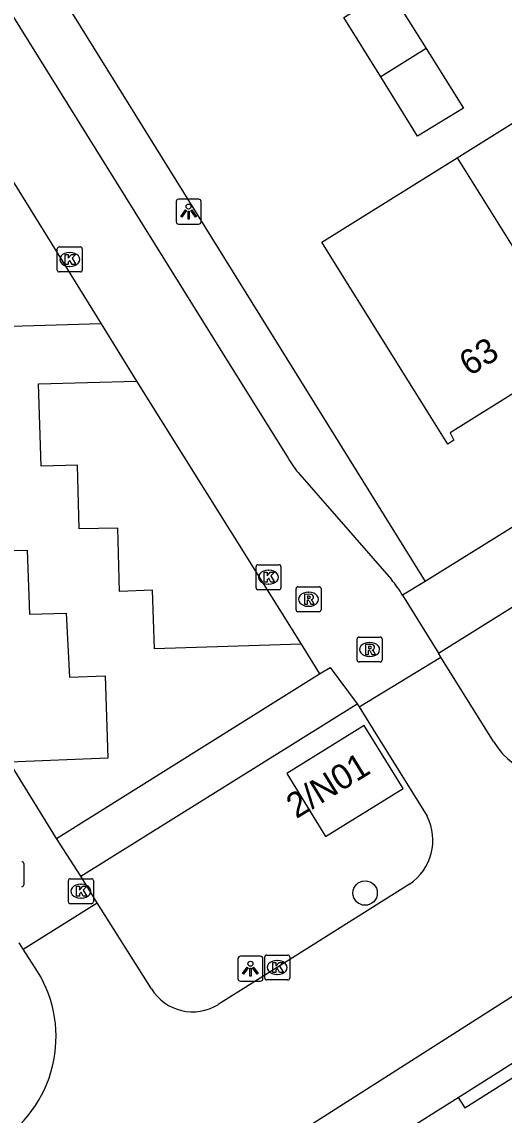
# Model space of a CAD drawing. Extents: x 159280 to 160375, y 384531 to 385872.
# Drawn here: x 159586.94 to 159606.27, y 385320.28 to 385364.06 of the extents above; entities that cross this region are included whole.
import ezdxf

# ---------------------------------------------------------------- set-up
doc = ezdxf.new("R2010")
doc.units = 0
for name, color, linetype in [('IMGEO_Boom', 7, 'Continuous'), ('IMGEO_Kolk', 7, 'Continuous'), ('IMGEO_Lichtpunt', 7, 'Continuous'), ('IMGEO_Pand', 7, 'Continuous'), ('IMGEO_Pand_nummerreeks', 7, 'Continuous'), ('IMGEO_Parkeervlak_open', 7, 'Continuous'), ('IMGEO_Rijbaan_lokaal_open', 7, 'Continuous'), ('IMGEO_Rioolput', 7, 'Continuous'), ('IMGEO_Voetpad_open', 7, 'Continuous')]:
    doc.layers.add(name, color=color, linetype=linetype)

msp = doc.modelspace()

# ---------------------------------------------------------------- linework, layer by layer
at = {"layer": 'IMGEO_Boom'}
msp.add_circle((159600.695, 385329.173), 0.489, dxfattribs=at)
at = {"layer": 'IMGEO_Kolk'}
for p, q in [((159588.356, 385354.12), (159588.356, 385354.972)), ((159588.431, 385355.046), (159589.283, 385355.046)), ((159589.357, 385354.972), (159589.357, 385354.12)), ((159588.844, 385354.826), (159588.869, 385354.826)), ((159588.867, 385354.266), (159588.842, 385354.266)), ((159589.283, 385354.046), (159588.431, 385354.046)), ((159596.397, 385342.321), (159597.249, 385342.321)), ((159596.322, 385341.395), (159596.322, 385342.247)), ((159596.81, 385342.101), (159596.835, 385342.101)), ((159597.323, 385342.247), (159597.323, 385341.395)), ((159596.833, 385341.541), (159596.808, 385341.541)), ((159597.249, 385341.321), (159596.397, 385341.321)), ((159588.803, 385328.82), (159588.803, 385329.672)), ((159588.878, 385329.746), (159589.73, 385329.746)), ((159589.804, 385329.672), (159589.804, 385328.82)), ((159589.291, 385329.526), (159589.316, 385329.526)), ((159589.73, 385328.746), (159588.878, 385328.746)), ((159589.314, 385328.966), (159589.289, 385328.966)), ((159596.673, 385325.766), (159596.673, 385326.618)), ((159596.748, 385326.692), (159597.6, 385326.692)), ((159597.674, 385326.618), (159597.674, 385325.766)), ((159597.161, 385326.472), (159597.186, 385326.472)), ((159597.6, 385325.692), (159596.748, 385325.692)), ((159597.184, 385325.912), (159597.159, 385325.912))]:
    msp.add_line(p, q, dxfattribs=at)
for points in [[(159588.356, 385354.12), (159588.356, 385354.972)], [(159588.431, 385355.046), (159589.283, 385355.046)], [(159589.357, 385354.972), (159589.357, 385354.12)], [(159588.677, 385354.746), (159588.8, 385354.746), (159588.8, 385354.595), (159588.93, 385354.746), (159589.094, 385354.746), (159588.948, 385354.595), (159589.101, 385354.346), (159588.949, 385354.346), (159588.864, 385354.51), (159588.8, 385354.443), (159588.8, 385354.346), (159588.677, 385354.346), (159588.677, 385354.746)], [(159589.283, 385354.046), (159588.431, 385354.046)], [(159596.397, 385342.321), (159597.249, 385342.321)], [(159596.322, 385341.395), (159596.322, 385342.247)], [(159596.643, 385342.021), (159596.766, 385342.021), (159596.766, 385341.87), (159596.896, 385342.021), (159597.06, 385342.021), (159596.914, 385341.87), (159597.067, 385341.621), (159596.915, 385341.621), (159596.83, 385341.785), (159596.766, 385341.718), (159596.766, 385341.621), (159596.643, 385341.621), (159596.643, 385342.021)], [(159597.323, 385342.247), (159597.323, 385341.395)], [(159597.249, 385341.321), (159596.397, 385341.321)], [(159588.803, 385328.82), (159588.803, 385329.672)], [(159588.878, 385329.746), (159589.73, 385329.746)], [(159589.804, 385329.672), (159589.804, 385328.82)], [(159589.124, 385329.446), (159589.247, 385329.446), (159589.247, 385329.295), (159589.377, 385329.446), (159589.541, 385329.446), (159589.395, 385329.295), (159589.548, 385329.046), (159589.396, 385329.046), (159589.311, 385329.21), (159589.247, 385329.143), (159589.247, 385329.046), (159589.124, 385329.046), (159589.124, 385329.446)], [(159589.73, 385328.746), (159588.878, 385328.746)], [(159596.673, 385325.766), (159596.673, 385326.618)], [(159596.748, 385326.692), (159597.6, 385326.692)], [(159597.674, 385326.618), (159597.674, 385325.766)], [(159596.994, 385326.392), (159597.117, 385326.392), (159597.117, 385326.241), (159597.247, 385326.392), (159597.411, 385326.392), (159597.265, 385326.241), (159597.418, 385325.992), (159597.266, 385325.992), (159597.181, 385326.156), (159597.117, 385326.089), (159597.117, 385325.992), (159596.994, 385325.992), (159596.994, 385326.392)], [(159597.6, 385325.692), (159596.748, 385325.692)]]:
    msp.add_lwpolyline(points, dxfattribs=at)
for centre, start, end in [((159588.433, 385354.97), 91.552, 178.448), ((159588.433, 385354.97), 91.552, 178.448), ((159589.281, 385354.97), 1.552, 88.448), ((159589.281, 385354.97), 1.552, 88.448), ((159588.433, 385354.122), 181.552, 268.448), ((159588.433, 385354.122), 181.552, 268.448), ((159589.281, 385354.122), 271.552, 358.448), ((159589.281, 385354.122), 271.552, 358.448), ((159596.399, 385342.245), 91.552, 178.448), ((159596.399, 385342.245), 91.552, 178.448), ((159597.247, 385342.245), 1.552, 88.448), ((159597.247, 385342.245), 1.552, 88.448), ((159596.399, 385341.397), 181.552, 268.448), ((159596.399, 385341.397), 181.552, 268.448), ((159597.247, 385341.397), 271.552, 358.448), ((159597.247, 385341.397), 271.552, 358.448), ((159588.88, 385329.67), 91.552, 178.448), ((159588.88, 385329.67), 91.552, 178.448), ((159589.728, 385329.67), 1.552, 88.448), ((159589.728, 385329.67), 1.552, 88.448), ((159588.88, 385328.822), 181.552, 268.448), ((159588.88, 385328.822), 181.552, 268.448), ((159589.728, 385328.822), 271.552, 358.448), ((159589.728, 385328.822), 271.552, 358.448), ((159596.75, 385326.616), 91.552, 178.448), ((159596.75, 385326.616), 91.552, 178.448), ((159597.598, 385326.616), 1.552, 88.448), ((159597.598, 385326.616), 1.552, 88.448), ((159596.75, 385325.768), 181.552, 268.448), ((159596.75, 385325.768), 181.552, 268.448), ((159597.598, 385325.768), 271.552, 358.448), ((159597.598, 385325.768), 271.552, 358.448)]:
    msp.add_arc(centre, 0.0765, start, end, dxfattribs=at)
for centre, major_axis, ratio, start_param, end_param in [((159588.843, 385354.546), (-0.387, 0.002), 0.722429, 4.712389, 7.853982), ((159588.868, 385354.546), (-0.39, 0.002), 0.717154, 1.570796, 4.712389), ((159596.809, 385341.821), (-0.387, 0.002), 0.722429, 4.712389, 7.853982), ((159596.834, 385341.821), (-0.39, 0.002), 0.717154, 1.570796, 4.712389), ((159589.29, 385329.246), (-0.387, 0.002), 0.722429, 4.712389, 7.853982), ((159589.315, 385329.246), (-0.39, 0.002), 0.717154, 1.570796, 4.712389), ((159597.16, 385326.192), (-0.387, 0.002), 0.722429, 4.712389, 7.853982), ((159597.185, 385326.192), (-0.39, 0.002), 0.717154, 1.570796, 4.712389)]:
    msp.add_ellipse(centre, major_axis=major_axis, ratio=ratio, start_param=start_param, end_param=end_param, dxfattribs=at)
at = {"layer": 'IMGEO_Lichtpunt'}
for p, q in [((159593.122, 385356.865), (159593.122, 385356.058)), ((159593.122, 385356.865), (159593.122, 385356.058)), ((159594.024, 385356.96), (159593.216, 385356.96)), ((159594.024, 385356.96), (159593.216, 385356.96)), ((159594.118, 385356.058), (159594.118, 385356.865)), ((159594.118, 385356.058), (159594.118, 385356.865)), ((159593.216, 385355.964), (159594.024, 385355.964)), ((159593.216, 385355.964), (159594.024, 385355.964)), ((159595.6, 385326.546), (159595.6, 385325.739)), ((159595.6, 385326.546), (159595.6, 385325.739)), ((159596.502, 385326.641), (159595.694, 385326.641)), ((159596.502, 385326.641), (159595.694, 385326.641)), ((159596.596, 385325.739), (159596.596, 385326.546)), ((159596.596, 385325.739), (159596.596, 385326.546)), ((159595.694, 385325.645), (159596.502, 385325.645)), ((159595.694, 385325.645), (159596.502, 385325.645))]:
    msp.add_line(p, q, dxfattribs=at)
for points in [[(159593.496, 385356.529), (159593.535, 385356.501), (159593.347, 385356.239), (159593.309, 385356.266), (159593.496, 385356.529)], [(159593.598, 385356.481), (159593.645, 385356.481), (159593.645, 385356.159), (159593.598, 385356.159), (159593.598, 385356.481)], [(159593.708, 385356.501), (159593.746, 385356.528), (159593.933, 385356.266), (159593.894, 385356.238), (159593.708, 385356.501)], [(159595.974, 385326.21), (159596.013, 385326.182), (159595.825, 385325.92), (159595.787, 385325.947), (159595.974, 385326.21)], [(159596.076, 385326.162), (159596.123, 385326.162), (159596.123, 385325.84), (159596.076, 385325.84), (159596.076, 385326.162)], [(159596.186, 385326.182), (159596.224, 385326.209), (159596.411, 385325.947), (159596.372, 385325.919), (159596.186, 385326.182)]]:
    msp.add_lwpolyline(points, dxfattribs=at)
for centre in [(159593.621, 385356.663), (159596.099, 385326.344)]:
    msp.add_circle(centre, 0.0994, dxfattribs=at)
for centre, start, end in [((159593.216, 385356.865), 90, 180), ((159593.216, 385356.865), 90, 180), ((159594.024, 385356.865), 0, 90), ((159594.024, 385356.865), 0, 90), ((159593.216, 385356.058), 180, 270), ((159593.216, 385356.058), 180, 270), ((159594.024, 385356.058), 270, 0), ((159594.024, 385356.058), 270, 360), ((159595.694, 385326.546), 90, 180), ((159595.694, 385326.546), 90, 180), ((159596.502, 385326.546), 0, 90), ((159596.502, 385326.546), 0, 90), ((159595.694, 385325.739), 180, 270), ((159595.694, 385325.739), 180, 270), ((159596.502, 385325.739), 270, 0), ((159596.502, 385325.739), 270, 360)]:
    msp.add_arc(centre, 0.0946, start, end, dxfattribs=at)
at = {"layer": 'IMGEO_Pand'}
for points in [[(159601.325, 385361.86), (159599.848, 385364.235), (159601.658, 385365.362), (159603.144, 385362.991)], [(159603.144, 385362.991), (159604.641, 385360.603), (159602.801, 385359.485), (159601.325, 385361.86)], [(159603.144, 385362.991), (159601.325, 385361.86)], [(159604.39, 385358.62), (159609.728, 385361.952)], [(159609.263, 385350.813), (159604.11, 385347.605), (159604.246, 385347.31), (159604.01, 385347.149), (159603.277, 385348.324), (159599.755, 385353.97), (159598.966, 385355.235), (159604.39, 385358.62)], [(159604.39, 385358.62), (159609.263, 385350.813)], [(159602.216, 385333.361), (159600.662, 385335.88), (159597.553, 385333.962), (159599.107, 385331.443), (159602.216, 385333.361)]]:
    msp.add_lwpolyline(points, dxfattribs=at)
at = {"layer": 'IMGEO_Parkeervlak_open'}
for points in [[(159590.116, 385351.973), (159584.254, 385351.788), (159584.18, 385354.15), (159582.82, 385354.111), (159582.721, 385356.663), (159581.275, 385356.616), (159581.163, 385359.174), (159579.702, 385359.15), (159579.619, 385362.414), (159583.549, 385362.552)], [(159598.131, 385339.143), (159592.247, 385338.952), (159592.174, 385341.298), (159590.849, 385341.253), (159590.79, 385343.791), (159589.23, 385343.758), (159589.165, 385346.303), (159587.706, 385346.263), (159587.601, 385349.567), (159591.531, 385349.672)], [(159579.858, 385344.998), (159585.722, 385345.201), (159585.799, 385342.872), (159587.154, 385342.898), (159587.243, 385340.341), (159588.719, 385340.384), (159588.853, 385337.815), (159590.27, 385337.874), (159590.384, 385334.581), (159586.447, 385334.412)]]:
    msp.add_lwpolyline(points, dxfattribs=at)
at = {"layer": 'IMGEO_Rijbaan_lokaal_open'}
for points in [[(159574.018, 385384.446), (159594.972, 385350.822), (159597.608, 385346.585)], [(159583.549, 385362.552), (159590.116, 385351.973)], [(159590.116, 385351.973), (159591.531, 385349.672)], [(159591.531, 385349.672), (159598.131, 385339.143)], [(159598.074, 385345.933), (159601.75, 385341.73)], [(159602.195, 385341.102), (159603.631, 385338.78)], [(159598.131, 385339.143), (159598.867, 385337.949)], [(159603.728, 385338.622), (159603.631, 385338.78)], [(159600.453, 385336.627), (159603.728, 385338.622)], [(159605.845, 385335.24), (159603.728, 385338.622)], [(159598.867, 385337.949), (159599.289, 385338.209), (159600.372, 385336.757)], [(159600.372, 385336.757), (159600.453, 385336.627)], [(159600.453, 385336.627), (159601.016, 385335.722), (159603.181, 385332.247)], [(159588.331, 385331.359), (159586.447, 385334.412)], [(159589.295, 385329.853), (159588.331, 385331.359)], [(159614.419, 385330.007), (159588.255, 385313.356)], [(159589.962, 385328.78), (159589.295, 385329.853)], [(159602.48, 385329.533), (159597.174, 385326.192), (159594.812, 385324.707)], [(159586.995, 385326.924), (159589.962, 385328.78)], [(159592.131, 385325.342), (159589.962, 385328.78)], [(159586.995, 385326.924), (159586.834, 385327.175)], [(159587.57, 385326.03), (159586.995, 385326.924)]]:
    msp.add_lwpolyline(points, dxfattribs=at)
for centre, radius, start, end in [((159601.385, 385348.792), 4.375, 210.2988, 220.8098), ((159598.078, 385338.656), 4.789, 30.7119, 39.9308), ((159608.412, 385336.771), 2.989, 210.8156, 300.7699), ((159601.289, 385331.288), 2.121, 304.1674, 26.8678), ((159583.321, 385323.417), 4.988, 301.0523, 31.5889), ((159593.79, 385326.369), 1.951, 211.7561, 301.5938)]:
    msp.add_arc(centre, radius, start, end, dxfattribs=at)
at = {"layer": 'IMGEO_Rioolput'}
for p, q in [((159598.002, 385341.437), (159598.854, 385341.437)), ((159597.927, 385340.511), (159597.927, 385341.363)), ((159598.415, 385341.217), (159598.44, 385341.217)), ((159598.928, 385341.363), (159598.928, 385340.511)), ((159598.438, 385340.657), (159598.413, 385340.657)), ((159598.854, 385340.437), (159598.002, 385340.437)), ((159600.376, 385338.5), (159600.376, 385339.352)), ((159600.451, 385339.426), (159601.303, 385339.426)), ((159600.864, 385339.206), (159600.889, 385339.206)), ((159601.377, 385339.352), (159601.377, 385338.5)), ((159601.303, 385338.426), (159600.451, 385338.426)), ((159600.887, 385338.646), (159600.862, 385338.646)), ((159587.011, 385330.354), (159587.011, 385329.502))]:
    msp.add_line(p, q, dxfattribs=at)
for points in [[(159598.002, 385341.437), (159598.854, 385341.437)], [(159597.927, 385340.511), (159597.927, 385341.363)], [(159598.516, 385341.135), (159598.264, 385341.137), (159598.264, 385340.737)], [(159598.442, 385341.056), (159598.388, 385341.056), (159598.388, 385340.975)], [(159598.388, 385340.975), (159598.44, 385340.975)], [(159598.928, 385341.363), (159598.928, 385340.511)], [(159598.264, 385340.737), (159598.388, 385340.737), (159598.388, 385340.899), (159598.399, 385340.899)], [(159598.446, 385340.87), (159598.517, 385340.737), (159598.657, 385340.737), (159598.592, 385340.863)], [(159598.854, 385340.437), (159598.002, 385340.437)], [(159600.376, 385338.5), (159600.376, 385339.352)], [(159600.451, 385339.426), (159601.303, 385339.426)], [(159601.377, 385339.352), (159601.377, 385338.5)], [(159600.965, 385339.124), (159600.713, 385339.126), (159600.713, 385338.726)], [(159600.713, 385338.726), (159600.837, 385338.726), (159600.837, 385338.888), (159600.848, 385338.888)], [(159600.891, 385339.045), (159600.837, 385339.045), (159600.837, 385338.964)], [(159600.837, 385338.964), (159600.889, 385338.964)], [(159600.895, 385338.859), (159600.966, 385338.726), (159601.106, 385338.726), (159601.041, 385338.852)], [(159601.303, 385338.426), (159600.451, 385338.426)], [(159587.011, 385330.354), (159587.011, 385329.502)]]:
    msp.add_lwpolyline(points, dxfattribs=at)
for centre, radius, start, end in [((159598.004, 385341.361), 0.0765, 91.552, 178.448), ((159598.004, 385341.361), 0.0765, 91.552, 178.448), ((159598.852, 385341.361), 0.0765, 1.552, 88.448), ((159598.852, 385341.361), 0.0765, 1.552, 88.448), ((159598.424, 385341.164), 0.19, 274.7715, 282.9687), ((159598.448, 385340.96), 0.0964, 77.0061, 93.1865), ((159598.462, 385341.017), 0.0378, 276.6634, 79.6772), ((159598.515, 385341.025), 0.109, 350.3612, 89.416), ((159598.513, 385341.025), 0.112, 277.5842, 350.9817), ((159598.398, 385340.846), 0.0533, 26.0293, 88.6989), ((159598.497, 385340.81), 0.108, 29.5134, 73.7905), ((159598.004, 385340.513), 0.0765, 181.552, 268.448), ((159598.004, 385340.513), 0.0765, 181.552, 268.448), ((159598.852, 385340.513), 0.0765, 271.552, 358.448), ((159598.852, 385340.513), 0.0765, 271.552, 358.448), ((159600.453, 385339.35), 0.0765, 91.552, 178.448), ((159600.453, 385339.35), 0.0765, 91.552, 178.448), ((159601.301, 385339.35), 0.0765, 1.552, 88.448), ((159601.301, 385339.35), 0.0765, 1.552, 88.448), ((159600.847, 385338.835), 0.0533, 26.0293, 88.6989), ((159600.873, 385339.153), 0.19, 274.7715, 282.9687), ((159600.897, 385338.949), 0.0964, 77.0061, 93.1865), ((159600.911, 385339.006), 0.0378, 276.6634, 79.6772), ((159600.964, 385339.014), 0.109, 350.3612, 89.416), ((159600.962, 385339.014), 0.112, 277.5842, 350.9817), ((159600.946, 385338.799), 0.108, 29.5134, 73.7905), ((159600.453, 385338.502), 0.0765, 181.552, 268.448), ((159600.453, 385338.502), 0.0765, 181.552, 268.448), ((159601.301, 385338.502), 0.0765, 271.552, 358.448), ((159601.301, 385338.502), 0.0765, 271.552, 358.448), ((159586.935, 385330.352), 0.0765, 1.552, 88.448), ((159586.935, 385330.352), 0.0765, 1.552, 88.448), ((159586.935, 385329.504), 0.0765, 271.552, 358.448), ((159586.935, 385329.504), 0.0765, 271.552, 358.448)]:
    msp.add_arc(centre, radius, start, end, dxfattribs=at)
for centre, major_axis, ratio, start_param, end_param in [((159598.414, 385340.937), (-0.387, 0.002), 0.722429, 4.712389, 7.853982), ((159598.439, 385340.937), (-0.39, 0.002), 0.717154, 1.570796, 4.712389), ((159600.863, 385338.926), (-0.387, 0.002), 0.722429, 4.712389, 7.853982), ((159600.888, 385338.926), (-0.39, 0.002), 0.717154, 1.570796, 4.712389)]:
    msp.add_ellipse(centre, major_axis=major_axis, ratio=ratio, start_param=start_param, end_param=end_param, dxfattribs=at)
at = {"layer": 'IMGEO_Voetpad_open'}
for points in [[(159578.171, 385381.737), (159603.097, 385341.65)], [(159603.631, 385338.78), (159624.51, 385351.792), (159628.319, 385345.666)], [(159609.689, 385347.581), (159608.873, 385347.054), (159609.696, 385345.751), (159603.097, 385341.65)], [(159603.097, 385341.65), (159602.195, 385341.102)], [(159588.331, 385331.359), (159598.867, 385337.949)], [(159589.295, 385329.853), (159600.372, 385336.757)], [(159604.422, 385320.992), (159609.996, 385324.505)], [(159604.422, 385320.992), (159604.688, 385320.57), (159610.262, 385324.083), (159609.996, 385324.505)], [(159589.359, 385311.576), (159602.004, 385319.467), (159604.422, 385320.992)]]:
    msp.add_lwpolyline(points, dxfattribs=at)

# ---------------------------------------------------------------- texts
at = {"layer": 'IMGEO_Pand_nummerreeks'}
for s, rotation, p in [('63', 31.9023, (159604.875, 385349.848)), ('2/N01', 31.6132, (159597.938, 385332.13))]:
    msp.add_text(s, height=1, rotation=rotation, dxfattribs=at).set_placement(p)

doc.saveas('drawing.dxf')
